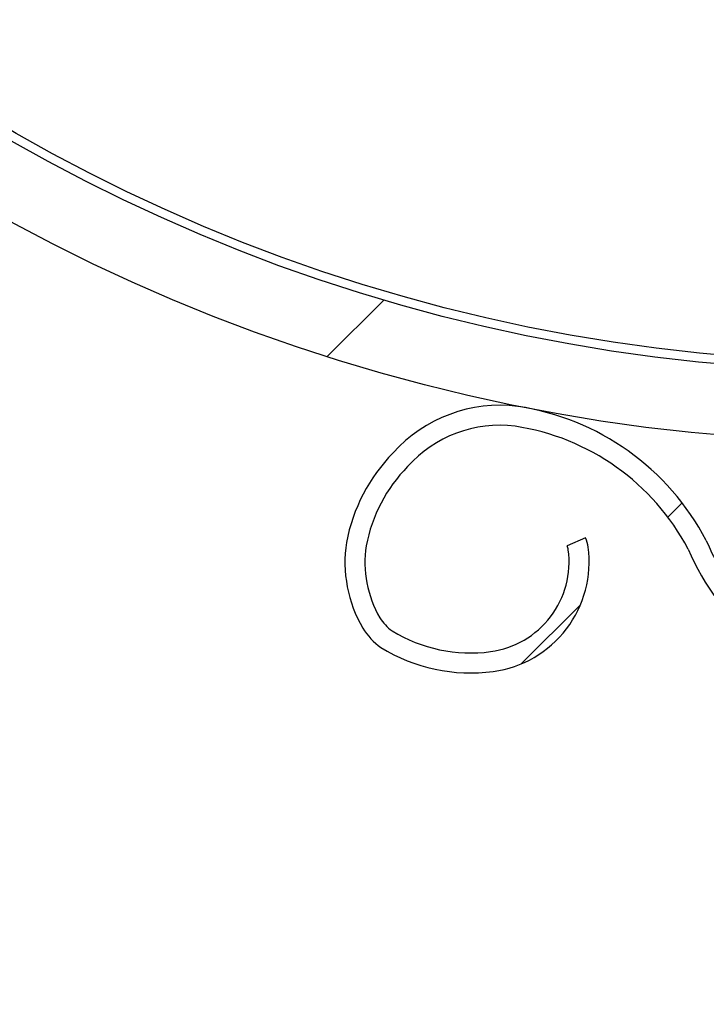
# Model space of a CAD drawing. Header units: inches. Extents: x 170 to 284, y 215 to 248.
# Tile 465 of 656: x 211.0123 to 211.0952, y 224.5376 to 224.6566. Entities that reach past the tile are written whole.
import ezdxf

# ---------------------------------------------------------------- set-up
doc = ezdxf.new("R2010")
doc.units = ezdxf.units.IN
doc.header["$LTSCALE"] = 0.25
doc.header["$MEASUREMENT"] = 0
doc.layers.add('RH FRONT OF HOOD', color=7, linetype='Continuous')
pattern_1 = [(45, (200.7563139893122, 218.4993357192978), (-0.03026527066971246, 0.03026527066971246), [])]

msp = doc.modelspace()

# ---------------------------------------------------------------- hatches: boundary and pattern name
at = {"layer": 'RH FRONT OF HOOD'}
h = msp.add_hatch(dxfattribs=at)
h.set_pattern_fill('ANSI31', color=256, scale=0.34241245, angle=2.8e-322, style=0)
h.set_pattern_definition([(45, (200.7896657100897, 218.4993357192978), (-0.03026527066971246, 0.03026527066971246), [])])
edge = h.paths.add_edge_path(flags=0)
edge.add_arc((211.0763061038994, 224.3915581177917), 0.021400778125, 89.9999999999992, 390.52248781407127, ccw=False)
edge.add_line((211.0763061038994, 224.4129588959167), (211.1490687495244, 224.4129588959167))
edge.add_arc((211.1490687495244, 224.8238538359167), 0.4108949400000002, 270, 450.0000000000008)
edge.add_line((211.1490687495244, 225.2347487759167), (210.6654111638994, 225.2347487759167))
edge.add_arc((210.6654111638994, 225.2390289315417), 0.004280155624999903, 180.0000000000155, 269.9999999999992, ccw=False)
edge.add_line((210.6611310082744, 225.2390289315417), (210.6611310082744, 225.2818304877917))
edge.add_arc((210.6654111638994, 225.2818304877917), 0.004280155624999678, 360, 540, ccw=False)
edge.add_line((210.6696913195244, 225.2818304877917), (210.6696913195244, 225.2390289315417))
edge.add_line((210.6696913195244, 225.2390289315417), (210.6664589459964, 225.2390289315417))
edge.add_line((210.6664589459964, 225.2390289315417), (210.6664589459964, 225.2818304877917))
edge.add_arc((210.6654111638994, 225.2818304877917), 0.001047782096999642, 360, 540.0000000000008)
edge.add_line((210.6643633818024, 225.2818304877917), (210.6643633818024, 225.2390289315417))
edge.add_arc((210.6654111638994, 225.2390289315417), 0.001047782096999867, 180, 270)
edge.add_line((210.6654111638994, 225.2379811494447), (211.1490687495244, 225.2379811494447))
edge.add_arc((211.1490687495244, 224.8238538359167), 0.4141273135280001, 269.9999999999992, 450, ccw=False)
edge.add_line((211.1490687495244, 224.4097265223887), (211.0763061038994, 224.4097265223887))
edge.add_arc((211.0763061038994, 224.3915581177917), 0.018168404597, 450.0000000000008, 750.5224878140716)
edge.add_arc((211.0910543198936, 224.4002532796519), 0.001047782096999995, 390.5224878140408, 495.0000000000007)
edge.add_line((211.0903134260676, 224.4009941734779), (211.0816182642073, 224.3922990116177))
edge.add_line((211.0816182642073, 224.3922990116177), (211.0793326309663, 224.3945846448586))
edge.add_line((211.0793326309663, 224.3945846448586), (211.0880277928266, 224.4032798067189))
edge.add_arc((211.0910543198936, 224.4002532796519), 0.004280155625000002, 390.522487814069, 495.0000000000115, ccw=False)
h = msp.add_hatch(dxfattribs=at)
h.set_pattern_fill('ANSI31', color=256, scale=0.34241245, style=0)
h.set_pattern_definition(pattern_1)
edge = h.paths.add_edge_path(flags=0)
edge.add_line((211.1157170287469, 225.2304686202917), (210.7733045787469, 225.2304686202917))
edge.add_line((210.7733045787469, 225.2304686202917), (210.7733045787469, 225.2347487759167))
edge.add_line((210.7733045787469, 225.2347487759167), (211.1157170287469, 225.2347487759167))
edge.add_arc((211.1157170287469, 224.8238538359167), 0.4108949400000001, 269.9999999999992, 450, ccw=False)
edge.add_line((211.1157170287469, 224.4129588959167), (211.0429543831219, 224.4129588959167))
edge.add_line((211.0429543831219, 224.4129588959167), (211.0429543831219, 224.4172390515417))
edge.add_line((211.0429543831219, 224.4172390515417), (211.1157170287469, 224.4172390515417))
edge.add_arc((211.1157170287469, 224.8238538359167), 0.406614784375, 270, 450.0000000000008)
h = msp.add_hatch(dxfattribs=at)
h.set_pattern_fill('ANSI32', color=256, scale=0.34241245, angle=2.8e-322, style=0)
h.set_pattern_definition([(45, (200.7563139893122, 218.4993357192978), (-0.09079581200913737, 0.09079581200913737), []), (45, (200.8168445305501, 218.4993357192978), (-0.09079581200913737, 0.09079581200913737), [])])
edge = h.paths.add_edge_path(flags=0)
edge.add_arc((211.1157170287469, 224.8238538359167), 0.2182879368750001, 180, 540, ccw=False)
edge = h.paths.add_edge_path(flags=0)
edge.add_arc((211.1157170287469, 224.8238538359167), 0.2097276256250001, 180, 540, ccw=False)
h = msp.add_hatch(dxfattribs=at)
h.set_pattern_fill('ANSI31', color=256, scale=0.34241245, angle=2.8e-322, style=0)
h.set_pattern_definition(pattern_1)
edge = h.paths.add_edge_path(flags=0)
edge.add_arc((211.2624806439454, 224.6173417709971), 0.001712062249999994, 187.6823523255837, 209.892772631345)
edge.add_line((211.2609963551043, 224.6164885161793), (211.2589035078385, 224.6152854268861))
edge.add_arc((211.2624806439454, 224.6173417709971), 0.004126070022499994, 187.6823523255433, 209.8927726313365, ccw=False)
edge.add_arc((211.2713034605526, 224.6185318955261), 0.01302879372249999, 139.1585197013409, 187.6823523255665, ccw=False)
edge.add_arc((211.2749929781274, 224.6147452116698), 0.01830194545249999, 457.6823523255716, 497.7437253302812, ccw=False)
edge.add_arc((211.2741186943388, 224.6212265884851), 0.01176186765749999, 389.82321001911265, 457.68235232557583, ccw=False)
edge.add_arc((211.2712016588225, 224.61851816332), 0.01566536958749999, 332.9394203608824, 393.1131521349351, ccw=False)
edge.add_arc((211.2624589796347, 224.6226252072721), 0.02532140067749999, 310.5366005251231, 333.66328566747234, ccw=False)
edge.add_arc((211.269860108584, 224.6154003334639), 0.01504902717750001, 269.83807069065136, 306.9970019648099, ccw=False)
edge.add_arc((211.2695219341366, 224.6278968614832), 0.02754708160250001, 190.990855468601, 270.614926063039, ccw=False)
edge.add_arc((211.2341904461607, 224.6198485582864), 0.008748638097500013, 378.6409712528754, 525.6237845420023)
edge.add_arc((211.169741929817, 224.6311945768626), 0.05672062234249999, 277.25298805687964, 350.69225205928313, ccw=False)
edge.add_arc((211.1473883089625, 224.7879449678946), 0.2150521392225, 261.1083798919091, 277.88840595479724, ccw=False)
edge.add_arc((211.1196055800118, 224.6038046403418), 0.02884824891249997, 202.8411957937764, 259.0961091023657, ccw=False)
edge.add_arc((211.0678650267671, 224.579342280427), 0.0284373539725, 387.8029462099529, 441.4014199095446)
edge.add_arc((211.0702884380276, 224.5926259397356), 0.01494630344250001, 442.9737931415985, 498.2295444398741)
edge.add_arc((211.0725446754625, 224.5894751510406), 0.0187470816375, 495.64022688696, 529.1219683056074)
edge.add_arc((211.0674624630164, 224.5910354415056), 0.0134739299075, 531.5599097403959, 569.9559980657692)
edge.add_arc((211.0608493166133, 224.5875520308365), 0.006011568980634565, 212.6648849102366, 233.3999259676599)
edge.add_arc((211.0667341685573, 224.5982275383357), 0.01816498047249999, 238.5816124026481, 277.6823523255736)
edge.add_arc((211.0677000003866, 224.5910674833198), 0.01094007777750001, 277.6823523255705, 367.682352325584)
edge.add_arc((211.0766924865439, 224.5922804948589), 0.001866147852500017, 367.6823523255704, 383.3245987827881)
edge.add_line((211.0784061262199, 224.5930193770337), (211.0806228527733, 224.5939751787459))
edge.add_arc((211.0766924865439, 224.5922804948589), 0.004280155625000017, 367.68235232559, 383.3245987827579, ccw=False)
edge.add_arc((211.0677000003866, 224.5910674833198), 0.01335408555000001, 277.68235232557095, 367.6823523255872, ccw=False)
edge.add_arc((211.0667341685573, 224.5982275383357), 0.020578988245, 238.2937106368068, 277.6823523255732, ccw=False)
edge.add_arc((211.0608493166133, 224.5875520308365), 0.008425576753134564, 212.2600195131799, 234.1820632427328, ccw=False)
edge.add_arc((211.0674624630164, 224.5910354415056), 0.01588793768, 171.3726545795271, 210.1529330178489, ccw=False)
edge.add_arc((211.0725446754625, 224.5894751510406), 0.02116108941, 495.78688309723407, 529.2595240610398, ccw=False)
edge.add_arc((211.0702884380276, 224.5926259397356), 0.01736031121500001, 442.8626004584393, 498.0482056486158, ccw=False)
edge.add_arc((211.0678650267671, 224.579342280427), 0.030851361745, 387.6005096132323, 441.4618899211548, ccw=False)
edge.add_arc((211.1196055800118, 224.6038046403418), 0.02643424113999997, 202.6240618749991, 259.0059654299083)
edge.add_arc((211.1473883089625, 224.7879449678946), 0.21263813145, 261.1200207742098, 277.8920418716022)
edge.add_arc((211.169741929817, 224.6311945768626), 0.05430661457, 277.2389789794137, 350.7968871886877)
edge.add_arc((211.2341904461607, 224.6198485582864), 0.01116264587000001, 377.74339121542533, 526.2114395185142, ccw=False)
edge.add_arc((211.2695219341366, 224.6278968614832), 0.02513307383, 190.653752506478, 270.6530101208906)
edge.add_arc((211.269860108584, 224.6154003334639), 0.01263501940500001, 269.7653996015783, 306.6650491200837)
edge.add_arc((211.2624589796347, 224.6226252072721), 0.022907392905, 310.726658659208, 333.7020675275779)
edge.add_arc((211.2712016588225, 224.61851816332), 0.01325136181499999, 332.8745927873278, 393.4176020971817)
edge.add_arc((211.2741186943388, 224.6212265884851), 0.009347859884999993, 389.4048764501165, 457.6823523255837)
edge.add_arc((211.2749929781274, 224.6147452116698), 0.01588793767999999, 457.6823523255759, 497.6345312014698)
edge.add_arc((211.2713034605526, 224.6185318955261), 0.01061478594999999, 499.3168536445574, 547.6823523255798)

# ---------------------------------------------------------------- linework, layer by layer
msp.add_line((211.0806228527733, 224.5939751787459), (211.0784061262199, 224.5930193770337), dxfattribs=at)
for radius in [0.218287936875, 0.2097276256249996, 0.20865758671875]:
    msp.add_circle((211.1157170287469, 224.8238538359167), radius, dxfattribs=at)
for centre, radius, start, end in [((211.0702884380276, 224.5926259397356), 0.01736031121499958, 82.86260045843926, 138.0482056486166), ((211.0678650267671, 224.579342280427), 0.03085136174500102, 27.60050961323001, 81.46188992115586), ((211.0702884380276, 224.5926259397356), 0.01494630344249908, 82.97379314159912, 138.2295444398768), ((211.0678650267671, 224.579342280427), 0.02843735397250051, 27.80294620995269, 81.40141990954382), ((211.0725446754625, 224.5894751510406), 0.02116108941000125, 135.7868830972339, 169.2595240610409), ((211.0725446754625, 224.5894751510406), 0.0187470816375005, 135.6402268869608, 169.1219683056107), ((211.0674624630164, 224.5910354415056), 0.01588793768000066, 171.372654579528, 210.1529330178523), ((211.0674624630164, 224.5910354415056), 0.01347392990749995, 171.5599097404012, 209.9559980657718), ((211.0766924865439, 224.5922804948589), 0.001866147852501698, 7.682352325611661, 23.32459878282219), ((211.0766924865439, 224.5922804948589), 0.0042801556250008, 7.682352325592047, 23.32459878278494), ((211.1196055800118, 224.6038046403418), 0.02643424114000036, 202.6240618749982, 259.0059654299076), ((211.0677000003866, 224.5910674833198), 0.0109400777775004, 277.6823523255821, 7.682352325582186), ((211.0677000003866, 224.5910674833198), 0.01335408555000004, 277.6823523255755, 7.682352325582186), ((211.1196055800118, 224.6038046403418), 0.02884824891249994, 202.8411957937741, 259.0961091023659), ((211.0608493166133, 224.5875520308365), 0.006011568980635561, 212.6648849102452, 233.3999259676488), ((211.0608493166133, 224.5875520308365), 0.008425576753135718, 212.2600195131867, 234.1820632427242), ((211.0667341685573, 224.5982275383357), 0.01816498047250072, 238.5816124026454, 277.6823523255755), ((211.0667341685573, 224.5982275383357), 0.02057898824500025, 238.2937106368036, 277.6823523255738)]:
    msp.add_arc(centre, radius, start, end, dxfattribs=at)

doc.saveas('drawing.dxf')
